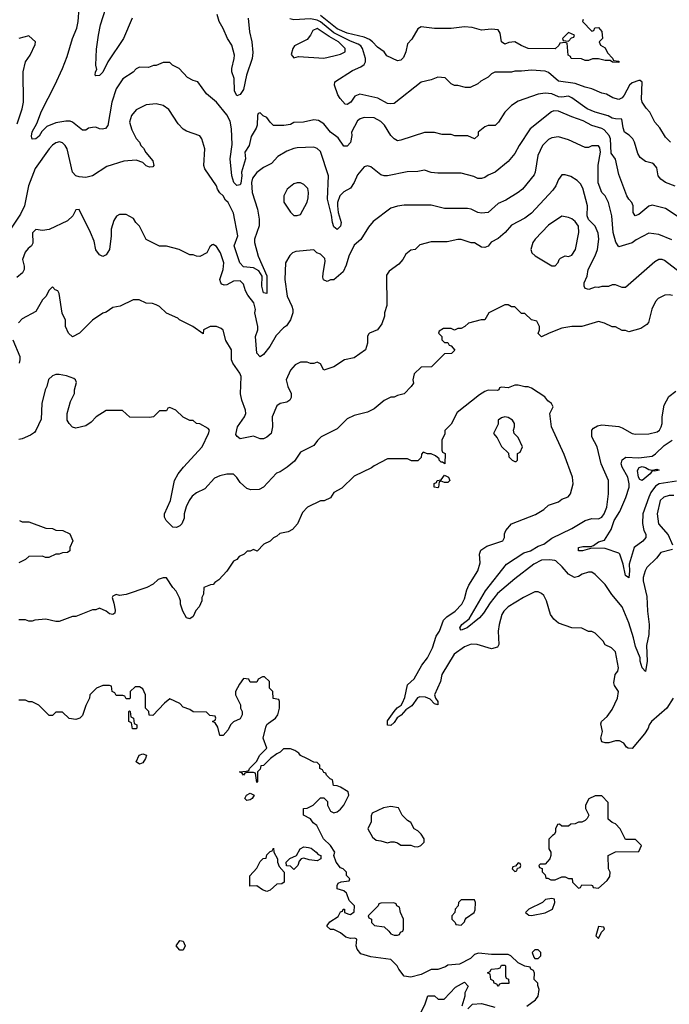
# Model space of a CAD drawing. Header units: inches. Extents: x 2348341 to 2479810, y 460419 to 613669.
# Tile 464 of 656: x 2431695 to 2435572, y 529341 to 535222. Entities that reach past the tile are written whole.
import ezdxf

# ---------------------------------------------------------------- set-up
doc = ezdxf.new("R2010")
doc.units = ezdxf.units.IN
doc.header["$MEASUREMENT"] = 0
doc.layers.add('C4532', color=7, linetype='Continuous')
doc.layers.add('C4533', color=7, linetype='Continuous')

msp = doc.modelspace()

# ---------------------------------------------------------------- linework, layer by layer
at = {"layer": 'C4532', "color": 2, "elevation": 78}
for points in [[(2434722, 529330), (2434772.9, 529367.1), (2434788.7, 529390), (2434795.3, 529430), (2434787.3, 529452.7), (2434787.3, 529467.3), (2434766, 529490), (2434767.3, 529527.3), (2434762, 529542), (2434746, 529550), (2434742, 529562), (2434710, 529568), (2434670, 529588), (2434626, 529630), (2434610, 529638), (2434510, 529639), (2434432.7, 529647.3), (2434410, 529638), (2434385.4, 529614.6), (2434319.6, 529580.4), (2434250, 529575.3), (2434236, 529564), (2434191.1, 529548.9), (2434150, 529548.7), (2434090, 529519), (2434030, 529504), (2433990, 529508.7), (2433958, 529550), (2433948, 529570), (2433908.9, 529608.9), (2433790, 529624), (2433730, 529642), (2433708.7, 529670), (2433702, 529690), (2433706, 529730), (2433695.3, 529735.3), (2433670, 529734), (2433642, 529742), (2433610, 529768), (2433570, 529788), (2433550, 529788), (2433530, 529806), (2433529.1, 529810.9), (2433545.6, 529834.4), (2433595.3, 529864.7), (2433610, 529894), (2433622, 529898), (2433626, 529910), (2433634, 529910), (2433634, 529890), (2433659.6, 529879.6), (2433670, 529878), (2433690, 529894), (2433693.2, 529930), (2433660.9, 529960.9), (2433647.6, 530000)], [(2434088, 529290), (2434115.3, 529344.7), (2434130, 529392), (2434170, 529392), (2434192.7, 529372.7), (2434227.3, 529372.7), (2434296.4, 529443.6), (2434350, 529474), (2434372, 529450), (2434352, 529410), (2434352, 529390), (2434334, 529330)], [(2434370, 529314), (2434398, 529342), (2434450, 529346), (2434530, 529324.7)]]:
    msp.add_lwpolyline(points, dxfattribs=at)
for points in [[(2434410, 529966), (2434330, 529966), (2434314, 529950), (2434311.6, 529928.4), (2434294, 529910), (2434291.6, 529888.4), (2434274, 529870), (2434274, 529850), (2434294, 529830), (2434298, 529818), (2434330, 529814), (2434350, 529834), (2434352.7, 529847.3), (2434361.5, 529858.5), (2434408, 529890), (2434414, 529906), (2434415.3, 529950)], [(2434870, 529974), (2434832.7, 529967.3), (2434814, 529950), (2434734, 529910), (2434714, 529890), (2434732.7, 529872.7), (2434750, 529872), (2434830, 529886.8), (2434874, 529910), (2434888, 529950), (2434886, 529970)], [(2433927.3, 529947.3), (2433850, 529946), (2433838, 529942), (2433834, 529930), (2433774, 529870), (2433778, 529858), (2433794, 529850), (2433794, 529830), (2433812.7, 529812.7), (2433870, 529804.7), (2433898.8, 529778.8), (2433910, 529762), (2433930, 529754), (2433950, 529754), (2433962, 529758), (2433967.3, 529772.7), (2433982, 529778), (2433986, 529790), (2433986, 529850), (2433968.4, 529888.4), (2433962, 529922), (2433946, 529930), (2433942, 529942)], [(2435150, 529806), (2435134, 529750), (2435150, 529734), (2435167.3, 529772.7), (2435186, 529790), (2435182, 529802)], [(2432650, 529664), (2432629.5, 529689.5), (2432650, 529722), (2432670, 529718), (2432682.8, 529690), (2432670, 529664)], [(2434790, 529666), (2434770, 529666), (2434754, 529650), (2434763.6, 529623.6), (2434770, 529614), (2434790, 529614), (2434806, 529630), (2434806, 529650)], [(2434550, 529448), (2434542, 529462), (2434527.3, 529467.3), (2434522, 529482), (2434506, 529490), (2434502, 529522), (2434486, 529530), (2434502, 529538), (2434508.4, 529551.6), (2434550, 529554), (2434562, 529558), (2434570, 529574), (2434590, 529574), (2434594, 529570), (2434594, 529510), (2434598, 529498), (2434611.6, 529491.6), (2434614, 529466), (2434570, 529466), (2434558, 529462)]]:
    msp.add_lwpolyline(points, close=True, dxfattribs=at)
at = {"layer": 'C4533', "color": 2}
for points, elevation in [([(2435607.6, 534227.6), (2435550, 534249.4), (2435521.2, 534270), (2435506, 534290), (2435496.6, 534336.6), (2435478.9, 534358.9), (2435470, 534365.2), (2435430, 534374), (2435398, 534398), (2435383.2, 534423.2), (2435364, 534490), (2435354, 534510), (2435332.5, 534532.5), (2435305.2, 534550), (2435295.5, 534575.5), (2435288, 534628), (2435250, 534628.7), (2435230, 534634), (2435206.8, 534646.8), (2435130, 534669.5), (2435082, 534690), (2434990, 534755.1), (2434970, 534764.5), (2434930, 534759.5), (2434910, 534761.6), (2434870, 534778.4), (2434830, 534783.7), (2434790, 534776), (2434670, 534735.3), (2434630.9, 534709.1), (2434590.9, 534669.1), (2434552, 534610), (2434532, 534590), (2434490, 534588.7), (2434470, 534582), (2434431.3, 534550), (2434431.3, 534530), (2434410, 534509.2), (2434370, 534528.7), (2434291.6, 534528.4), (2434270, 534535.3), (2434216.4, 534536.4), (2434170, 534548.7), (2434110, 534548.7), (2433970, 534502), (2433950, 534499), (2433929.4, 534509.4), (2433910, 534529), (2433871.1, 534591.1), (2433850, 534614.5), (2433810, 534634.5), (2433750, 534638), (2433726, 534630), (2433710, 534617.2), (2433675.5, 534550), (2433677.1, 534530), (2433670, 534489), (2433650, 534466), (2433630, 534466), (2433596.2, 534516.2), (2433550, 534549), (2433510, 534599), (2433478.6, 534618.6), (2433450, 534624), (2433388.7, 534608.7), (2433330, 534608), (2433310, 534595.3), (2433270.9, 534589.1), (2433210, 534588.7), (2433188.9, 534608.9), (2433170, 534638), (2433147.3, 534647.3), (2433130, 534666), (2433118, 534662), (2433114, 534650), (2433111.6, 534591.6), (2433106.4, 534573.6), (2433076.8, 534523.2), (2433063.7, 534470), (2433039.3, 534430), (2433041.7, 534390), (2433018, 534310), (2433020.9, 534290), (2433014.9, 534245.1), (2433010, 534236), (2432990, 534232), (2432972, 534250), (2432960.5, 534290), (2432951.5, 534390), (2432963.3, 534476.7), (2432958.4, 534570), (2432950, 534615.3), (2432930, 534654), (2432869.1, 534729.1), (2432810, 534778), (2432758, 534850), (2432730, 534858), (2432696.4, 534876.4), (2432646, 534930), (2432606, 534950), (2432590, 534966), (2432550, 534966), (2432510, 534948), (2432492.7, 534947.3), (2432463.6, 534936.4), (2432410, 534938), (2432390, 534928), (2432370.9, 534909.1), (2432310, 534868.7), (2432270, 534808), (2432244, 534730), (2432220.7, 534590), (2432207.5, 534572.5), (2432187.2, 534567.2), (2432170, 534569.4), (2432150, 534579.5), (2432130, 534578.4), (2432106.2, 534573.8), (2432090, 534562), (2432070, 534562), (2432009.4, 534609.4), (2431995.1, 534615.1), (2431970, 534616), (2431910, 534606), (2431856.8, 534583.2), (2431825.8, 534554.2), (2431810, 534526), (2431790, 534509.3), (2431770, 534508.7), (2431765.6, 534525.6), (2431768.4, 534551.5), (2431797.5, 534602.5), (2431824.4, 534675.6), (2431905.2, 534830), (2431949.2, 534930), (2431977.5, 535002.5), (2432009.4, 535110), (2432035.1, 535170), (2432043.7, 535210), (2432049.3, 535290)], 54), ([(2432366.8, 535230), (2432314.8, 535110), (2432221, 534970), (2432190, 534908), (2432170, 534888), (2432150, 534886), (2432146, 534890), (2432148, 534910), (2432155.3, 534924.7), (2432149, 534950), (2432153.6, 535046.4), (2432164, 535130), (2432177.2, 535190), (2432209, 535290)], 50), ([(2433058.8, 535230), (2433066, 535150), (2433080.4, 535090), (2433085.8, 535025.8), (2433083.1, 534990), (2433048, 534890), (2433030, 534804), (2433010, 534774), (2432990, 534766), (2432976.2, 534796.2), (2432974.5, 534870), (2432960.7, 534910), (2432960.7, 534930), (2432975.6, 534990), (2432976.2, 535010), (2432960.9, 535070), (2432935.1, 535110), (2432910, 535168.7), (2432885.2, 535210), (2432872.9, 535252.9)], 50), ([(2435058, 535222), (2435054, 535210), (2435110, 535154), (2435122, 535158), (2435127.3, 535172.7), (2435150, 535174), (2435170, 535152), (2435174, 535110), (2435154, 535090), (2435162, 535070), (2435190, 535054), (2435203.6, 535023.6), (2435232.7, 534992.7), (2435238, 534978), (2435270, 534974), (2435270, 534966), (2435232.7, 534967.3), (2435218, 534978), (2435190, 534978), (2435150, 534988), (2435112.7, 534987.3), (2435090, 534978), (2435070, 534978), (2435047.3, 534987.3), (2434986, 534990), (2434982, 535002), (2434968, 535010), (2434962, 535082), (2434950, 535086), (2434918, 535082), (2434912.7, 535067.3), (2434890, 535048), (2434730, 535049.4), (2434687.2, 535067.2), (2434650, 535089.2), (2434614.4, 535085.6), (2434590, 535075.3), (2434569.5, 535089.5), (2434562, 535142), (2434550, 535162), (2434510, 535165.2), (2434450, 535159.3), (2434395.9, 535175.9), (2434350, 535179.5), (2434269.4, 535169.4), (2434170, 535168.7), (2434090, 535178), (2434070, 535168), (2434035.3, 535104.7), (2434010, 535078), (2433998.8, 535030), (2433984.5, 534995.5), (2433970, 534979), (2433950, 534975.3), (2433885.2, 535005.2), (2433869, 535030), (2433830, 535057.2), (2433800.9, 535090), (2433782.7, 535102.7), (2433750, 535117.3), (2433650, 535141.2), (2433590, 535166.3), (2433490, 535247)], 46), ([(2435579, 534490), (2435550, 534519), (2435515.9, 534575.9), (2435485.2, 534610), (2435455.3, 534670), (2435432.9, 534692.9), (2435409.3, 534729.3), (2435406, 534746), (2435408.9, 534848.9), (2435398, 534858), (2435390, 534859), (2435350, 534843.7), (2435334, 534830), (2435302.8, 534770), (2435290, 534754), (2435270, 534745.1), (2435234.8, 534754.8), (2435196.6, 534776.6), (2435170, 534782.7), (2435110, 534809.4), (2435070, 534818), (2435010, 534840.7), (2434910, 534854.5), (2434850, 534906.6), (2434830, 534915.1), (2434750, 534920.9), (2434690, 534913.2), (2434650, 534914), (2434630, 534909), (2434530, 534908.7), (2434510, 534898), (2434490, 534878), (2434446.4, 534853.6), (2434430, 534838), (2434383.6, 534816.4), (2434356.4, 534816.4), (2434310, 534828), (2434290, 534828), (2434270, 534838), (2434233.6, 534873.6), (2434190, 534878), (2434150, 534862), (2434090, 534848.7), (2433930, 534722), (2433910, 534719), (2433890, 534722), (2433832.5, 534752.5), (2433724, 534776), (2433694.8, 534765.2), (2433671, 534730), (2433650, 534715.3), (2433638, 534718), (2433608, 534750), (2433593.6, 534773.6), (2433574, 534830), (2433575.3, 534850), (2433681.2, 534918.8), (2433730, 534940.5), (2433750, 534954.8), (2433759.5, 534970), (2433758.4, 534990), (2433739.7, 535050), (2433730, 535064.5), (2433715.4, 535075.4), (2433670, 535092.9), (2433570, 535144), (2433490, 535209.8), (2433470, 535219.4), (2433430, 535226.8), (2433330, 535220.4), (2433307, 535227)], 50), ([(2431679, 534599), (2431709.3, 534690), (2431717.2, 534730), (2431715.3, 534910), (2431729.3, 534970.7), (2431758, 535010), (2431787.3, 535072.7), (2431788, 535090), (2431750, 535126), (2431688.9, 535108.9)], 58), ([(2435630, 534040.9), (2435550, 534094), (2435470, 534114), (2435450, 534108.7), (2435390, 534059), (2435368, 534050), (2435355.3, 534070), (2435355.3, 534110), (2435349.1, 534129.1), (2435329.4, 534149.4), (2435319, 534170), (2435270, 534298), (2435250, 534388), (2435225.4, 534425.4), (2435220.4, 534510), (2435212.6, 534530), (2435182.9, 534562.9), (2435170, 534571.5), (2435110, 534589.7), (2435057.4, 534617.4), (2434990, 534640.5), (2434910, 534675.6), (2434882.4, 534677.6), (2434868.2, 534671.8), (2434741, 534570), (2434674.8, 534470), (2434650, 534422), (2434610, 534375.3), (2434532, 534310), (2434490, 534294), (2434470, 534279), (2434450, 534274), (2434430, 534274), (2434405.6, 534285.6), (2434330, 534304), (2434190, 534304), (2434150, 534309), (2434110, 534322), (2434070, 534314), (2434007.1, 534312.9), (2433890, 534289.2), (2433870, 534289), (2433850, 534295.3), (2433790, 534342), (2433770, 534348.7), (2433750, 534342), (2433710, 534295.3), (2433690.5, 534249.5), (2433670, 534215.3), (2433630, 534194), (2433604.9, 534170), (2433590.7, 534130), (2433590.7, 534110), (2433596.3, 534070), (2433613.7, 534010), (2433610, 533988.7), (2433590, 533969.2), (2433570, 533985.2), (2433560.7, 534010), (2433555.1, 534055.1), (2433532.3, 534150), (2433537.2, 534290), (2433490, 534434), (2433470, 534453.2), (2433450, 534461.2), (2433350, 534456), (2433330, 534452.7), (2433290, 534436), (2433236.3, 534403.7), (2433196.8, 534363.2), (2433150, 534339), (2433110, 534309), (2433084.4, 534275.6), (2433078, 534250), (2433081.3, 534190), (2433114, 534090), (2433123.7, 534030), (2433123.1, 533990), (2433095.5, 533910), (2433095.5, 533890), (2433118, 533810), (2433170, 533692), (2433170, 533586), (2433149.2, 533590), (2433139, 533630), (2433141.2, 533690), (2433121.6, 533721.6), (2433090, 533739.6), (2433030, 533746.3), (2433008.2, 533770), (2432975.4, 533870), (2432995.8, 533930), (2432970, 534066), (2432938, 534130), (2432923.1, 534143.1), (2432908.9, 534168.9), (2432890, 534188), (2432875.3, 534210), (2432868.7, 534230), (2432799, 534330), (2432794, 534350), (2432799, 534450), (2432782, 534510), (2432768.9, 534528.9), (2432690, 534555.3), (2432670, 534568), (2432640.2, 534600.2), (2432584.7, 534684.7), (2432550, 534708.7), (2432510, 534719), (2432450, 534714), (2432390, 534684), (2432361, 534650), (2432350.8, 534610), (2432364.5, 534564.5), (2432390, 534512), (2432410.6, 534490.6), (2432418, 534470), (2432433.7, 534453.7), (2432447.5, 534427.5), (2432490, 534378), (2432496, 534350), (2432490, 534342), (2432470, 534341.2), (2432449.6, 534349.6), (2432430, 534369.2), (2432390, 534382), (2432316.4, 534376.4), (2432215.3, 534344.7), (2432130, 534288.7), (2432090, 534279.3), (2432050, 534282.7), (2432028.7, 534290), (2432009, 534310), (2431977, 534450), (2431966, 534470), (2431950, 534486), (2431931.9, 534491.9), (2431910, 534486.6), (2431890, 534472.7), (2431870.6, 534450), (2431787.2, 534332.8), (2431748, 534230), (2431722.8, 534110), (2431700.3, 534059.7), (2431640.7, 533970)], 58), ([(2435587.2, 533907.2), (2435510, 533939.3), (2435450, 533946), (2435373.7, 533906.3), (2435350, 533889.2), (2435270, 533866), (2435253.6, 533893.6), (2435236, 533950), (2435229.5, 534050), (2435209.5, 534129.5), (2435190, 534168.7), (2435169.5, 534189.5), (2435147.8, 534247.8), (2435146.6, 534353.4), (2435161.2, 534430), (2435156.5, 534456.5), (2435150, 534468), (2435110, 534468), (2435090, 534458), (2435070, 534458), (2434970, 534504), (2434910, 534521.2), (2434870, 534516), (2434850, 534506), (2434814, 534470), (2434787.7, 534410), (2434770.8, 534310), (2434764.5, 534295.5), (2434696, 534210), (2434670, 534189), (2434595.9, 534144.1), (2434550, 534124), (2434490, 534069.2), (2434450, 534065.2), (2434429.4, 534069.4), (2434389.1, 534089.1), (2434366.4, 534093.6), (2434230, 534094), (2434150, 534114), (2433990, 534114), (2433950, 534108.7), (2433910, 534095.3), (2433803.5, 534016.5), (2433776.9, 533983.1), (2433730, 533908), (2433690, 533875.3), (2433658.8, 533810), (2433643.5, 533756.5), (2433624.7, 533715.3), (2433570, 533668), (2433550, 533668), (2433530, 533658), (2433508.4, 533668.4), (2433504, 533684), (2433505.2, 533705.2), (2433518.6, 533778.6), (2433515.1, 533795.1), (2433490, 533822), (2433468, 533830), (2433450, 533848), (2433342, 533838), (2433322, 533830), (2433306.4, 533813.6), (2433281, 533770), (2433277.3, 533670), (2433290.8, 533570), (2433318, 533510), (2433324.7, 533490), (2433324.7, 533470), (2433311.3, 533430), (2433286.8, 533393.2), (2433270, 533382), (2433224.5, 533335.5), (2433187.3, 533270), (2433150, 533222), (2433130, 533209), (2433109.3, 533230), (2433102.7, 533330), (2433115.1, 533370), (2433116, 533390), (2433097.2, 533470), (2433101.2, 533490), (2433091.8, 533530), (2433056.3, 533576.3), (2433042.4, 533602.4), (2433030, 533642), (2433010, 533661.2), (2432970, 533659.3), (2432930, 533637.2), (2432915.3, 533635.3), (2432901.2, 533641.2), (2432895.3, 533650), (2432889, 533670), (2432908.7, 533730), (2432914, 533770), (2432894, 533830), (2432870, 533868), (2432850, 533878), (2432843.6, 533876.4), (2432830, 533866), (2432811.1, 533828.9), (2432770, 533808), (2432748.9, 533808.9), (2432730, 533818), (2432710, 533818), (2432646, 533850), (2432570, 533868.7), (2432528.9, 533868.9), (2432450, 533908), (2432408.9, 533988.9), (2432388, 534010), (2432373.6, 534033.6), (2432330, 534058), (2432290, 534058), (2432271.6, 534048.4), (2432256.9, 534023.1), (2432241, 533970), (2432241, 533930), (2432231.3, 533850), (2432210, 533818), (2432190, 533808), (2432170, 533818), (2432150, 533848), (2432138.6, 533898.6), (2432118, 533950), (2432050, 534088), (2432030, 534086), (2432011.3, 534050), (2431979.8, 534020.2), (2431870, 533968), (2431830, 533962), (2431790, 533968), (2431771.3, 533948.7), (2431774, 533886), (2431764.7, 533870), (2431745.2, 533854.8), (2431727.5, 533832.5), (2431710.8, 533790), (2431721, 533750), (2431721, 533730), (2431711, 533710), (2431677.3, 533682.7)], 62), ([(2435639.3, 533710), (2435543.2, 533783.2), (2435530, 533789.2), (2435510, 533789), (2435484.5, 533775.5), (2435310, 533622), (2435290, 533622), (2435250, 533638), (2435230, 533638), (2435208.4, 533628.4), (2435170, 533628), (2435150, 533622), (2435130, 533624), (2435090.6, 533609.4), (2435070, 533615.3), (2435062.7, 533630), (2435064.5, 533650), (2435081.2, 533690), (2435087, 533730), (2435130, 533811.3), (2435143.7, 533850), (2435151.6, 533910), (2435146.8, 533946.8), (2435130, 533988.7), (2435090, 534029.2), (2435082, 534050), (2435082.7, 534110), (2435055.5, 534215.5), (2435042, 534242), (2435022, 534262), (2434984.7, 534284.7), (2434950, 534295.3), (2434930, 534295.3), (2434910, 534268), (2434894.8, 534230), (2434876.1, 534203.9), (2434750, 534065.2), (2434710, 534037.2), (2434630, 533994), (2434591.3, 533950), (2434550, 533914), (2434507.7, 533892.3), (2434490, 533869), (2434470, 533861.2), (2434450, 533864), (2434410, 533888.7), (2434389.1, 533889.1), (2434330, 533908), (2434310, 533908), (2434245.4, 533894.6), (2434150, 533895.3), (2434083.6, 533876.4), (2434054, 533850), (2434030, 533846), (2433999.6, 533820.4), (2433982, 533790), (2433958, 533762), (2433899.8, 533720.2), (2433883.5, 533696.5), (2433885.4, 533514.6), (2433871.3, 533470), (2433871.3, 533450), (2433855.3, 533404.7), (2433831, 533370), (2433782, 533350), (2433776.9, 533343.1), (2433771.1, 533328.9), (2433771, 533290), (2433758, 533250), (2433690, 533202), (2433634, 533190), (2433570, 533148), (2433510, 533128), (2433490, 533166), (2433470, 533175.3), (2433450, 533168), (2433430, 533168), (2433410, 533175.3), (2433370, 533175.3), (2433339.6, 533160.4), (2433311.1, 533128.9), (2433284.7, 533070), (2433296, 533030), (2433314.8, 532990), (2433314.8, 532965.2), (2433306, 532950), (2433290, 532937.2), (2433250, 532929), (2433230, 532915.3), (2433200.7, 532850), (2433202.8, 532790), (2433196, 532750), (2433170, 532728), (2433150, 532718), (2433130, 532718), (2433090, 532734), (2433010, 532719), (2432992.5, 532732.5), (2432984.8, 532744.8), (2432993.6, 532790), (2433037, 532850), (2433043.7, 532870), (2433042, 532890), (2433020.9, 532950), (2433012.9, 532987.1), (2433017.2, 533090), (2433009.3, 533110), (2432966, 533170), (2432959.3, 533190), (2432959, 533250), (2432925.6, 533305.6), (2432910, 533368), (2432898, 533378), (2432869.4, 533389.4), (2432830.6, 533389.4), (2432792, 533370), (2432790, 533346), (2432728.9, 533388.9), (2432649.1, 533429.1), (2432639, 533439), (2432570, 533468), (2432530, 533508), (2432510, 533518), (2432487.3, 533527.3), (2432450, 533528), (2432408.4, 533548.4), (2432371.6, 533548.4), (2432294, 533510), (2432250, 533502), (2432210, 533475.3), (2432191.1, 533468.9), (2432130, 533428), (2432051.1, 533348.9), (2432010, 533328), (2431986, 533350), (2431968.4, 533388.4), (2431967.3, 533427.3), (2431948.9, 533468.9), (2431930, 533586), (2431922, 533602), (2431907.3, 533607.3), (2431890, 533626), (2431870, 533606), (2431851.1, 533568.9), (2431830, 533548), (2431790, 533478), (2431710, 533435.3), (2431688.1, 533411.9)], 66), ([(2435590, 533575.1), (2435570, 533579.3), (2435544.5, 533575.5), (2435504.5, 533555.5), (2435490, 533538), (2435467.1, 533492.9), (2435446.8, 533413.2), (2435438, 533402), (2435402, 533378), (2435330, 533358), (2435310, 533366), (2435290, 533366), (2435250, 533388), (2435230, 533388), (2435186, 533410), (2435150, 533419), (2435050, 533388.7), (2434990, 533388.7), (2434930, 533379), (2434854, 533350), (2434810, 533328), (2434788.4, 533348.4), (2434798, 533370), (2434798, 533390), (2434782, 533422), (2434748.4, 533428.4), (2434710, 533466), (2434690, 533466), (2434650, 533506), (2434630, 533506), (2434610, 533518), (2434590, 533518), (2434494, 533470), (2434471.6, 533428.4), (2434448.4, 533428.4), (2434374, 533410), (2434351.6, 533388.4), (2434330, 533378), (2434310, 533378), (2434290, 533368), (2434270, 533378), (2434223.6, 533376.4), (2434198, 533362), (2434194, 533350), (2434214, 533330), (2434214, 533310), (2434230, 533294), (2434250, 533294), (2434258, 533278), (2434270, 533274), (2434291.6, 533248.4), (2434271.1, 533228.9), (2434230, 533226), (2434151.6, 533148.4), (2434090, 533146), (2434050, 533106), (2434042, 533070), (2434044.7, 533050), (2434031.3, 533030), (2433990, 532988), (2433950, 532978), (2433930, 532968), (2433910, 532968), (2433870, 532948), (2433810, 532898), (2433770, 532878), (2433690, 532858), (2433650, 532838), (2433590, 532778), (2433494, 532730), (2433471.6, 532708.4), (2433450, 532678), (2433370, 532638), (2433334.4, 532585.6), (2433292, 532550), (2433250, 532522), (2433227.5, 532512.5), (2433150.7, 532429.3), (2433124.7, 532415.3), (2433074.6, 532414.6), (2433050, 532422), (2433010, 532458), (2432990, 532488), (2432970, 532508), (2432930, 532508), (2432890, 532498), (2432856.9, 532483.1), (2432799.9, 532420.1), (2432750, 532395.3), (2432724.5, 532375.5), (2432706, 532350), (2432687.5, 532312.5), (2432676, 532270), (2432675.3, 532244.7), (2432662, 532210), (2432650, 532198), (2432630, 532188), (2432608, 532190), (2432568, 532230), (2432558, 532250), (2432558, 532270), (2432594, 532350), (2432619, 532470), (2432641.2, 532510), (2432673.2, 532550), (2432784, 532670), (2432822, 532750), (2432828, 532770), (2432820.4, 532780.4), (2432770, 532808), (2432749.1, 532809.1), (2432730, 532828), (2432710, 532828), (2432670, 532848), (2432626, 532890), (2432590, 532906), (2432578, 532902), (2432570, 532886), (2432530, 532886), (2432494, 532850), (2432470, 532846), (2432352.7, 532847.3), (2432307.3, 532887.3), (2432210, 532888), (2432152, 532850), (2432122, 532818), (2432090, 532795.3), (2432030, 532782), (2432010, 532788.7), (2431989.1, 532809.1), (2431978, 532830), (2431978, 532870), (2431998, 532942), (2432022, 532990), (2432022, 533010), (2432034.6, 533054.6), (2432028, 533070), (2432018, 533078), (2431973.6, 533093.6), (2431930, 533102), (2431910, 533102), (2431890, 533095.3), (2431866.8, 533073.2), (2431856, 533030), (2431846, 533010), (2431826, 532930), (2431823.6, 532836.4), (2431791.6, 532768.4), (2431783.6, 532756.4), (2431759.6, 532740.4), (2431710, 532718), (2431690, 532715.3)], 70), ([(2431654, 533310), (2431694.8, 533210), (2431694.8, 533190), (2431691, 533170)], 66), ([(2435594, 531170), (2435558, 531110), (2435464.7, 531030), (2435451.3, 531010), (2435446, 530990), (2435423.5, 530956.5), (2435350.9, 530869.1), (2435326, 530870), (2435316.4, 530876.4), (2435300.4, 530900.4), (2435274.6, 530914.6), (2435250, 530915.3), (2435210, 530902), (2435190, 530902), (2435170, 530908.7), (2435164, 530930), (2435174, 530970), (2435163.1, 531016.9), (2435168, 531030), (2435200.2, 531059.8), (2435230, 531102), (2435262, 531170), (2435268, 531210), (2435245.6, 531245.6), (2435241.5, 531261.5), (2435249.5, 531310.5), (2435264, 531330), (2435268.7, 531350), (2435250, 531446), (2435226, 531470), (2435190, 531488), (2435178, 531510), (2435130, 531558), (2435110, 531568), (2435090, 531568), (2435050, 531588), (2434990, 531588.7), (2434910, 531618), (2434882, 531642), (2434862, 531670), (2434839, 531750), (2434822, 531782), (2434810, 531795.3), (2434790, 531804), (2434770, 531804), (2434702, 531770), (2434610, 531715.3), (2434584.7, 531690), (2434571.3, 531670), (2434556, 531610), (2434551, 531570), (2434554.8, 531490), (2434546, 531474), (2434510, 531464), (2434426, 531490), (2434390, 531492.7), (2434350, 531476), (2434288.7, 531431.3), (2434214.8, 531310), (2434206.8, 531270), (2434171.3, 531190), (2434176, 531170), (2434190.7, 531150), (2434191, 531129), (2434170, 531135.3), (2434143.7, 531163.7), (2434115.9, 531175.9), (2434082.9, 531177.1), (2434068.8, 531171.2), (2434035.4, 531124.6), (2433999.9, 531100.1), (2433971.5, 531068.5), (2433948.4, 531051.6), (2433930, 531023.7), (2433910, 531006), (2433890, 531008.7), (2433890, 531034.8), (2433930, 531090.7), (2433948.1, 531111.9), (2433971.9, 531128.1), (2433978.9, 531141.1), (2433993.2, 531173.2), (2434008.7, 531250), (2434050, 531284.7), (2434094.2, 531365.8), (2434129.4, 531410.6), (2434159.3, 531470), (2434181.2, 531538.8), (2434199.3, 531570), (2434224.2, 531635.8), (2434243.9, 531656.1), (2434294, 531690), (2434334, 531730), (2434350, 531762), (2434363.2, 531816.8), (2434375.5, 531844.5), (2434428.7, 531930), (2434443.1, 531976.9), (2434439, 532030), (2434446.6, 532053.4), (2434483.2, 532076.8), (2434578, 532110), (2434588, 532130), (2434588, 532150), (2434595.3, 532170), (2434629.1, 532210.9), (2434773.6, 532266.4), (2434823.1, 532296.9), (2434850, 532322), (2434910, 532342), (2434930, 532358), (2434968.9, 532371.1), (2434982, 532390), (2434999, 532450), (2434993.2, 532490), (2434944.7, 532624.7), (2434869, 532790), (2434858, 532870), (2434878, 532910), (2434868, 532930), (2434846, 532946), (2434828.7, 532970), (2434750, 533021.2), (2434730, 533028.7), (2434710, 533028.7), (2434670, 533038), (2434650, 533038), (2434610, 533022), (2434570, 533026), (2434558, 533022), (2434554, 533010), (2434547.3, 533007.3), (2434490, 533008.7), (2434470, 533002), (2434438, 532982), (2434305.4, 532874.6), (2434270, 532806), (2434232.7, 532767.3), (2434231.6, 532748.4), (2434214, 532710), (2434214, 532650), (2434218, 532638), (2434234, 532630), (2434231.1, 532568.9), (2434218, 532578), (2434210, 532578), (2434198, 532590), (2434198, 532598), (2434176.4, 532616.4), (2434150, 532628.7), (2434128.7, 532628.7), (2434102, 532638), (2434092.7, 532627.3), (2434090, 532606), (2434070, 532586), (2434032.7, 532587.3), (2434010, 532598), (2433890, 532598), (2433810, 532558), (2433795.3, 532544.7), (2433690, 532495.3), (2433616.9, 532423.1), (2433570, 532398), (2433550, 532366), (2433511.6, 532348.4), (2433490, 532348), (2433412, 532310), (2433382, 532278), (2433352, 532210), (2433323.6, 532176.4), (2433296.9, 532163.1), (2433246.4, 532153.6), (2433230, 532138), (2433210, 532128), (2433190, 532108), (2433151.6, 532088.4), (2433111.6, 532048.4), (2433090, 532058), (2433070, 532048), (2433052.7, 532047.3), (2433034, 532030), (2433005.4, 532014.6), (2432990, 531998), (2432971.6, 531988.4), (2432931.1, 531928.9), (2432883.6, 531876.4), (2432859.6, 531860.4), (2432850, 531848), (2432832.7, 531847.3), (2432794, 531830), (2432792, 531790), (2432782, 531770), (2432782, 531750), (2432765.4, 531714.6), (2432746.4, 531693.6), (2432730, 531658), (2432710, 531644), (2432690, 531648.7), (2432668.7, 531690), (2432655.3, 531730), (2432655.3, 531750), (2432649, 531769), (2432628.9, 531808.9), (2432608, 531830), (2432570, 531888), (2432550, 531888.7), (2432522, 531878), (2432492, 531850), (2432454, 531830), (2432330, 531788), (2432290, 531782), (2432270, 531788), (2432250, 531778), (2432246, 531770), (2432257.3, 531737.3), (2432264.7, 531695.3), (2432262, 531678), (2432250, 531668.7), (2432230, 531674), (2432210, 531688.7), (2432170, 531706), (2432150, 531698), (2432130, 531698), (2432030, 531658), (2432010, 531658), (2431930, 531628), (2431910, 531628), (2431850, 531642), (2431785.4, 531634.6), (2431770, 531628.7), (2431748.9, 531628.9), (2431730, 531638), (2431690, 531638)], 74), ([(2435590, 532057.2), (2435521.1, 532038.9), (2435494.4, 532005.6), (2435438, 531950), (2435426.8, 531930), (2435416, 531890), (2435416, 531870), (2435436.8, 531776.8), (2435440.7, 531690), (2435450.7, 531610), (2435450.6, 531549.4), (2435435.3, 531484.7), (2435439.1, 531390), (2435430, 531328), (2435409, 531350), (2435397.2, 531390), (2435397.2, 531410), (2435370, 531479), (2435358.9, 531530), (2435330, 531619), (2435290, 531715.3), (2435229.4, 531789.4), (2435190, 531848.7), (2435130, 531908.7), (2435110, 531922), (2435090, 531922), (2435050.9, 531909.1), (2435030, 531895.3), (2435006, 531890), (2434969.3, 531909.3), (2434932.9, 531952.9), (2434895.3, 531990), (2434888.2, 531991.8), (2434856.3, 531996.3), (2434810, 531992.8), (2434762.8, 531970), (2434650, 531882.7), (2434546.3, 531793.7), (2434501.7, 531738.3), (2434462.5, 531677.5), (2434438, 531650), (2434366, 531590), (2434330, 531575.3), (2434322.7, 531582.7), (2434321.2, 531590), (2434333.2, 531610), (2434377, 531643), (2434475.6, 531810), (2434600.9, 531970), (2434702.9, 532037.1), (2434744, 532050), (2434790, 532077.3), (2434822, 532090), (2434870, 532126), (2434990, 532182.8), (2435070, 532230.8), (2435110, 532243), (2435150, 532240.5), (2435170, 532250.8), (2435183.7, 532270), (2435199.5, 532310), (2435209, 532389), (2435209.2, 532470), (2435165.2, 532570), (2435142, 532670), (2435109.4, 532730), (2435109.4, 532770), (2435118.4, 532781.6), (2435143.2, 532796.8), (2435170, 532802.8), (2435270, 532791.3), (2435290, 532784.7), (2435350, 532751), (2435370, 532746), (2435450, 532747.7), (2435498.9, 532761.1), (2435513.2, 532770), (2435522.7, 532790), (2435529.3, 532810), (2435529.5, 532850.5), (2435541.5, 532918.5), (2435569.6, 532970.4), (2435610, 533002.8)], 70), ([(2435614.6, 532465.4), (2435510.4, 532449.6), (2435490, 532435.1), (2435462.4, 532397.6), (2435448.7, 532370), (2435413.7, 532270), (2435411.9, 532211.9), (2435420.5, 532170), (2435431, 532149), (2435432, 532130), (2435413, 532107), (2435362.4, 532070), (2435332.7, 531970), (2435334.9, 531930), (2435330, 531888), (2435310, 531902), (2435296, 531970), (2435275.6, 532030), (2435270, 532034.7), (2435190, 532063.7), (2435110, 532066), (2435054, 532050), (2435029, 532050), (2435029, 532070), (2435056.1, 532076.1), (2435104, 532076), (2435119, 532081), (2435150, 532103), (2435186, 532114), (2435224.1, 532175.9), (2435242.7, 532230), (2435275.6, 532284.4), (2435312.9, 532367.1), (2435331.5, 532430), (2435332.8, 532450), (2435324.7, 532490), (2435289.7, 532550), (2435285.4, 532570), (2435290, 532593.4), (2435311.4, 532608.6), (2435390, 532604.9), (2435470, 532615.5), (2435490, 532628), (2435541.6, 532678.4), (2435589.4, 532710)], 66), ([(2435599.1, 532379.1), (2435570, 532380.7), (2435538.8, 532370), (2435518, 532350), (2435499.1, 532270), (2435507.7, 532210), (2435565.8, 532145.8), (2435590, 532086)], 70), ([(2431694, 532230), (2431710, 532222), (2431750, 532222), (2431850, 532184.7), (2431890, 532182), (2431910, 532172), (2431951.6, 532171.6), (2431994, 532150), (2432011.6, 532108.4), (2431994, 532070), (2431994, 532050), (2431979.6, 532040.4), (2431950, 532038), (2431930, 532028.7), (2431910, 532028.7), (2431868.9, 532008.9), (2431848.9, 532008.9), (2431830, 532018), (2431750, 532015.3), (2431730, 531998), (2431690, 531978)], 70), ([(2433647.6, 530000), (2433645.6, 530005.6), (2433630, 530018), (2433588.9, 530031.1), (2433588.9, 530051.1), (2433596.4, 530063.6), (2433612.7, 530072.7), (2433662, 530078), (2433666, 530090), (2433646, 530110), (2433646, 530130), (2433626, 530150), (2433610, 530155.3), (2433584, 530190), (2433569.3, 530230), (2433575.3, 530250), (2433550, 530288.7), (2433508.7, 530330), (2433468.9, 530408.9), (2433445.6, 530425.6), (2433430, 530448), (2433388, 530470), (2433388, 530510), (2433410, 530512), (2433446, 530530), (2433490, 530574), (2433510, 530574), (2433531.6, 530551.6), (2433532, 530530), (2433550, 530494), (2433570, 530484.7), (2433590, 530491.3), (2433610, 530506), (2433630, 530531.3), (2433659, 530590), (2433655.3, 530610), (2433610, 530638), (2433590, 530646), (2433567.3, 530647.3), (2433562, 530682), (2433547.3, 530687.3), (2433526, 530710), (2433522, 530722), (2433510, 530726), (2433502, 530742), (2433486, 530750), (2433486, 530770), (2433470, 530786), (2433450, 530788), (2433408.7, 530808.7), (2433370, 530828), (2433360.4, 530840.4), (2433336.4, 530856.4), (2433310, 530866), (2433270, 530866), (2433250, 530846), (2433230, 530838), (2433192, 530810), (2433150, 530768), (2433134, 530766), (2433130, 530746), (2433114, 530730), (2433114, 530670), (2433110, 530666), (2433102, 530722), (2433090, 530726), (2433050, 530726), (2433038, 530722), (2433030, 530708.7), (2433022, 530722), (2433006, 530730), (2433047.3, 530732.7), (2433062, 530738), (2433066, 530750), (2433108.7, 530791.3), (2433128.7, 530830), (2433168.7, 530870), (2433148.7, 530930), (2433163.1, 530996.9), (2433168.7, 531011.3), (2433179, 531021), (2433222, 531050), (2433235.3, 531070), (2433246, 531110), (2433246, 531150), (2433242, 531162), (2433207.3, 531167.3), (2433206, 531210), (2433186, 531230), (2433186, 531270), (2433156.4, 531296.4), (2433143.6, 531296.4), (2433118, 531282), (2433110, 531266), (2433070, 531266), (2433062, 531282), (2433030, 531286), (2433006.4, 531253.6), (2432982, 531210), (2432982, 531190), (2433012, 531130), (2433012, 531110), (2433022, 531090), (2433022, 531070), (2433010, 531046), (2432970, 531028), (2432952, 531010), (2432939.8, 530980.2), (2432910, 530946), (2432890, 530946), (2432876.4, 530996.4), (2432862, 531022), (2432846, 531030), (2432862, 531038), (2432866, 531050), (2432862, 531062), (2432830, 531066), (2432810, 531086), (2432730, 531088), (2432710, 531102), (2432670, 531115.3), (2432650, 531138), (2432590, 531166), (2432559.6, 531140.4), (2432490, 531066), (2432467.3, 531067.3), (2432466, 531090), (2432446, 531110), (2432446, 531190), (2432430, 531226), (2432410, 531238), (2432383.6, 531236.4), (2432354, 531210), (2432354, 531170), (2432350, 531166), (2432330, 531166), (2432322, 531182), (2432310, 531186), (2432270, 531186), (2432262, 531202), (2432246, 531210), (2432242, 531242), (2432230, 531246), (2432190, 531246), (2432154, 531230), (2432114, 531190), (2432112, 531170), (2432090, 531126), (2432070, 531066), (2432054, 531050), (2432030, 531042), (2431989, 531049), (2431950, 531086), (2431910, 531086), (2431890, 531066), (2431870, 531066), (2431808.4, 531128.4), (2431770, 531148), (2431750, 531148), (2431730, 531158), (2431690, 531158)], 78)]:
    msp.add_lwpolyline(points, dxfattribs=dict(at, elevation=elevation))
for points, elevation in [([(2433470, 535169.2), (2433443.5, 535156.5), (2433430.6, 535129.4), (2433410, 535104), (2433335.3, 535064.7), (2433324.7, 535050), (2433314, 535014), (2433330, 534994), (2433358, 535002), (2433510, 534991), (2433570, 535006), (2433610, 535016), (2433638, 535030), (2433637.2, 535050), (2433598.4, 535090), (2433541.3, 535121.3)], 54), ([(2434970, 535146), (2434934, 535110), (2434938, 535098), (2434970, 535094), (2434987.3, 535112.7), (2435002, 535118), (2435006, 535130)], 46), ([(2433370, 534248), (2433350, 534248), (2433330, 534242), (2433291.3, 534210), (2433271.3, 534170), (2433271.6, 534131.6), (2433310, 534072), (2433330, 534052), (2433350, 534051.3), (2433370, 534058), (2433410, 534132), (2433417.2, 534157.2), (2433419, 534190), (2433413.6, 534213.6), (2433390, 534238)], 62), ([(2434930, 534048.7), (2434850, 533994), (2434771.3, 533910), (2434758, 533890), (2434744.7, 533850), (2434752, 533830), (2434771.1, 533811.1), (2434870, 533752), (2434890, 533752), (2434909, 533771), (2434915.3, 533790), (2434923.2, 533796.8), (2434949.5, 533810.5), (2434970, 533807.3), (2434990, 533814.8), (2435012, 533850), (2435031.3, 533950), (2435030, 533988), (2435010, 534016), (2434990, 534032.7), (2434970, 534041.2)], 70), ([(2434590, 532849), (2434570, 532844), (2434551.3, 532830), (2434550, 532806), (2434522, 532750), (2434543.5, 532723.5), (2434570, 532672), (2434612.7, 532632.7), (2434614, 532610), (2434634, 532590), (2434650, 532582), (2434658, 532582), (2434666, 532590), (2434666, 532630), (2434682, 532638), (2434695.3, 532670), (2434670, 532726), (2434646, 532750), (2434642, 532770), (2434648.7, 532790), (2434648.7, 532810), (2434635.3, 532830), (2434610, 532845.2)], 78), ([(2435470, 532530.8), (2435496.9, 532536.9), (2435511.6, 532531.6), (2435484.7, 532524.7), (2435470, 532528), (2435458, 532510), (2435410, 532469.2), (2435396, 532476), (2435387.6, 532490), (2435382.9, 532530), (2435392.5, 532547.5), (2435410, 532552.2), (2435430, 532546.8), (2435450, 532534.8)], 62), ([(2434230, 532458), (2434210, 532466), (2434198, 532462), (2434194, 532430), (2434190, 532426), (2434168.9, 532428.9), (2434168, 532452), (2434182, 532458), (2434186, 532470), (2434210, 532474), (2434230, 532502), (2434254, 532490), (2434262, 532470), (2434250, 532458)], 74), ([(2432390, 530986), (2432367.3, 530987.3), (2432362, 531022), (2432346, 531030), (2432346, 531090), (2432350, 531094), (2432354, 531090), (2432358, 531058), (2432374, 531050), (2432378, 531018), (2432394, 531010), (2432394, 530990)], 78), ([(2432410, 530775.3), (2432389.2, 530790), (2432408, 530830), (2432430, 530838), (2432451.3, 530830), (2432446, 530810), (2432430, 530784)], 78), ([(2433050, 530558), (2433038, 530570), (2433048.9, 530591.1), (2433070, 530602), (2433094, 530590), (2433082, 530570), (2433070, 530562)], 78), ([(2435170, 530586), (2435130, 530586), (2435091.6, 530568.4), (2435072, 530530), (2435072, 530510), (2435092, 530470), (2435082, 530450), (2435070, 530438), (2435050, 530428), (2435030, 530428), (2435010, 530418), (2434983.6, 530416.4), (2434970, 530406), (2434930, 530406), (2434916.4, 530416.4), (2434904.7, 530415.3), (2434892, 530390), (2434892, 530370), (2434884.7, 530355.3), (2434874, 530350), (2434852.7, 530327.3), (2434852, 530270), (2434864.7, 530250), (2434864.7, 530230), (2434858, 530210), (2434830, 530178), (2434802, 530178), (2434794, 530170), (2434798, 530158), (2434812, 530152), (2434812.7, 530132.7), (2434830, 530114), (2434834, 530094), (2434846, 530094), (2434865.4, 530085.4), (2434890, 530084.7), (2434930, 530102), (2434950, 530102), (2434970, 530092), (2434992, 530092), (2434994, 530070), (2435030, 530034), (2435042, 530038), (2435050, 530054), (2435107.3, 530052.7), (2435114, 530050), (2435118, 530038), (2435150, 530034), (2435200.4, 530079.6), (2435216.4, 530103.6), (2435218, 530130), (2435208, 530150), (2435206, 530230), (2435250, 530252), (2435390, 530254), (2435406, 530290), (2435370, 530326), (2435310, 530326), (2435278, 530390), (2435250, 530418), (2435230, 530426), (2435207.3, 530447.3), (2435207.3, 530547.3)], 78), ([(2433910, 530522), (2433865.4, 530514.6), (2433798, 530482), (2433792.7, 530467.3), (2433792, 530430), (2433772, 530390), (2433799.6, 530339.6), (2433822, 530322), (2433850, 530318), (2433890, 530304.7), (2433909.1, 530310.9), (2433930, 530311), (2433950, 530304.7), (2433970, 530291), (2434030, 530291.3), (2434050, 530282.8), (2434070, 530281), (2434088, 530290), (2434108, 530310), (2434108, 530330), (2434090, 530358), (2434070, 530378), (2434048.9, 530388.9), (2434030, 530426), (2434010, 530438), (2433978, 530470), (2433955.3, 530515.3)], 78), ([(2433170, 530015.3), (2433144.7, 530024.7), (2433110, 530048), (2433067.3, 530047.3), (2433068.4, 530108.4), (2433110, 530154), (2433130, 530194), (2433148.4, 530211.6), (2433166, 530214), (2433170, 530234), (2433190, 530254), (2433202, 530258), (2433210, 530274), (2433212, 530250), (2433234, 530210), (2433234, 530190), (2433243.6, 530163.6), (2433274, 530130), (2433274, 530070), (2433259.6, 530060.4), (2433230, 530058), (2433190, 530022)], 78), ([(2433470, 530198), (2433423.1, 530203.1), (2433390, 530214), (2433374, 530210), (2433363.6, 530196.4), (2433354, 530170), (2433330, 530146), (2433310, 530166), (2433287.3, 530167.3), (2433286, 530190), (2433307.3, 530212.7), (2433346, 530230), (2433368, 530270), (2433390, 530280.7), (2433418.5, 530278.5), (2433433.4, 530273.4), (2433464.7, 530250), (2433475.3, 530235.3), (2433491.3, 530230), (2433491.3, 530210)], 78), ([(2434670, 530186), (2434654, 530166), (2434638, 530162), (2434634, 530150), (2434650, 530134), (2434662, 530138), (2434666, 530154), (2434682, 530158), (2434686, 530170), (2434682, 530182)], 78)]:
    msp.add_lwpolyline(points, close=True, dxfattribs=dict(at, elevation=elevation))

doc.saveas('drawing.dxf')
